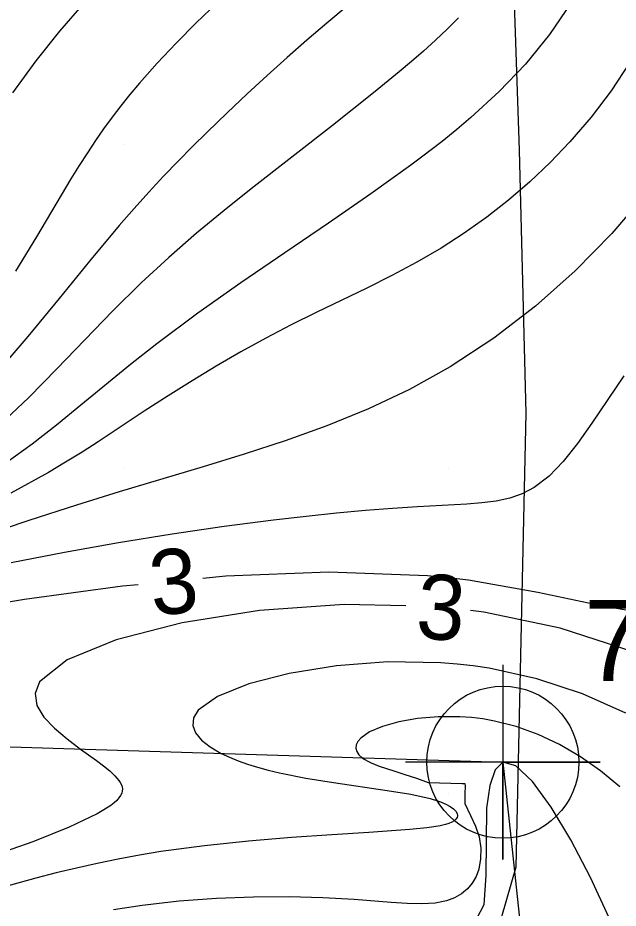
# Model space of a CAD drawing. Extents: x 2602990 to 2605851, y 618069 to 619180.
# Drawn here: x 2604006.74 to 2604025.24, y 618476.46 to 618503.91 of the extents above; entities that cross this region are included whole.
import ezdxf

# ---------------------------------------------------------------- set-up
doc = ezdxf.new("R2010")
doc.units = 0
for name, color, linetype in [('DTM Contours Major', 7, 'Continuous'), ('DTM Contours Minor', 7, 'Continuous'), ('DTM Contours Minor Text', 7, 'Continuous'), ('Exist DTM Breakline', 7, 'Continuous'), ('Exist DTM Breakline Cogo Number', 7, 'Continuous'), ('Exist DTM Breakline Cogo Point CELL', 7, 'Continuous'), ('Exist DTM Crownline', 7, 'Continuous'), ('Exist DTM QL2 LIDAR Elevation Point', 7, 'Continuous'), ('Exist Roads EOP', 7, 'Continuous'), ('PH Exist DTM Obscure Area', 7, 'Continuous')]:
    doc.layers.add(name, color=color, linetype=linetype)

# ---------------------------------------------------------------- blocks, each defined once
blk = doc.blocks.new('EXIST DTM BREAKLINE COGO POINT')
at = {"layer": 'Exist DTM Breakline Cogo Point CELL'}
blk.add_lwpolyline([(0, 0.06), (0, -0.06), (0, 0), (0.06, 0), (-0.06, 0)], dxfattribs=at)
blk.add_circle((0, 0), 0.04688, dxfattribs=at)

msp = doc.modelspace()

# ---------------------------------------------------------------- linework, layer by layer
at = {"layer": 'DTM Contours Major'}
msp.add_lwpolyline([(2604020.322, 618503.91), (2604019.969, 618503.555), (2604019.609, 618503.213), (2604019.242, 618502.882), (2604018.868, 618502.558), (2604018.487, 618502.238), (2604017.698, 618501.593), (2604016.433, 618500.584), (2604013.93, 618498.637), (2604013.093, 618497.97), (2604012.242, 618497.265), (2604011.388, 618496.523), (2604010.541, 618495.739), (2604009.667, 618494.872), (2604007.943, 618493.084), (2604007.075, 618492.206), (2604006.191, 618491.368)], dxfattribs=at)
at = {"layer": 'DTM Contours Minor'}
for points in [[(2604017.453, 618504.746), (2604016.261, 618503.747), (2604015.648, 618503.223), (2604015.034, 618502.684), (2604014.418, 618502.13), (2604013.802, 618501.562), (2604013.185, 618500.979), (2604012.569, 618500.381), (2604012.123, 618499.94), (2604011.677, 618499.487), (2604011.228, 618499.021), (2604010.777, 618498.537), (2604010.321, 618498.033), (2604009.859, 618497.504), (2604008.945, 618496.41), (2604008.005, 618495.256), (2604007.039, 618494.083), (2604006.048, 618492.933)], [(2604023.779, 618504.356), (2604023.124, 618503.389), (2604022.384, 618502.483), (2604021.572, 618501.634), (2604020.701, 618500.834), (2604020.263, 618500.462), (2604019.812, 618500.097), (2604019.18, 618499.609), (2604018.853, 618499.365), (2604017.618, 618498.479), (2604016.31, 618497.578), (2604014.963, 618496.664), (2604013.61, 618495.737), (2604012.283, 618494.801), (2604011.015, 618493.857), (2604010.211, 618493.22), (2604008.681, 618491.962), (2604007.931, 618491.354), (2604007.177, 618490.767), (2604006.406, 618490.208)], [(2604008.765, 618504.36), (2604008.024, 618503.499), (2604007.288, 618502.576), (2604006.574, 618501.594)], [(2604012.884, 618504.373), (2604012.237, 618503.75), (2604011.618, 618503.128), (2604011.033, 618502.507), (2604010.486, 618501.891), (2604010.192, 618501.541), (2604009.912, 618501.192), (2604009.642, 618500.84), (2604009.381, 618500.484), (2604009.127, 618500.121), (2604008.88, 618499.749), (2604008.626, 618499.351), (2604008.374, 618498.941), (2604007.313, 618497.156), (2604006.662, 618496.095)], [(2604025.587, 618502.518), (2604025.023, 618501.655), (2604024.407, 618500.845), (2604023.75, 618500.085), (2604023.142, 618499.45), (2604022.512, 618498.85), (2604021.861, 618498.286), (2604021.188, 618497.757), (2604020.496, 618497.264), (2604019.784, 618496.806), (2604019.032, 618496.37), (2604018.265, 618495.962), (2604017.489, 618495.574), (2604015.931, 618494.822), (2604015.16, 618494.44), (2604014.379, 618494.033), (2604013.611, 618493.61), (2604012.853, 618493.172), (2604012.106, 618492.721), (2604011.366, 618492.258), (2604010.633, 618491.783), (2604009.209, 618490.84), (2604008.717, 618490.523), (2604008.209, 618490.205), (2604007.68, 618489.89), (2604006.517, 618489.253)], [(2604026.074, 618498.46), (2604025.048, 618497.257), (2604023.916, 618496.104), (2604022.696, 618495.021), (2604021.405, 618494.029), (2604020.059, 618493.146), (2604018.811, 618492.455), (2604017.541, 618491.855), (2604016.261, 618491.331), (2604014.98, 618490.869), (2604013.707, 618490.454), (2604012.452, 618490.07), (2604009.864, 618489.298), (2604008.544, 618488.889), (2604007.08, 618488.41), (2604005.57, 618487.907)], [(2604025.413, 618492.869), (2604024.43, 618491.412), (2604023.983, 618490.781), (2604023.547, 618490.232), (2604023.109, 618489.776), (2604022.653, 618489.426), (2604022.285, 618489.234), (2604021.896, 618489.099), (2604021.482, 618489.009), (2604021.042, 618488.952), (2604020.57, 618488.916), (2604019.054, 618488.834), (2604018.281, 618488.782), (2604017.449, 618488.716), (2604016.561, 618488.636), (2604015.618, 618488.539), (2604014.62, 618488.424), (2604013.094, 618488.225), (2604011.49, 618487.99), (2604009.84, 618487.722), (2604008.177, 618487.427), (2604006.53, 618487.109)], [(2604026.48, 618485.473), (2604024.72, 618485.785), (2604022.766, 618486.196), (2604020.626, 618486.568), (2604020.001, 618486.647), (2604019.362, 618486.711), (2604016.321, 618486.823), (2604013.142, 618486.691), (2604012.437, 618486.624)], [(2604010.447, 618486.432), (2604009.967, 618486.386), (2604006.937, 618485.975), (2604004.195, 618485.528)], [(2604018.694, 618485.781), (2604016.791, 618485.823), (2604014.188, 618485.639), (2604011.797, 618485.261), (2604009.768, 618484.737), (2604008.254, 618484.115), (2604007.405, 618483.444), (2604007.266, 618483.075), (2604007.325, 618482.709), (2604007.54, 618482.351), (2604007.865, 618482.006), (2604008.256, 618481.677), (2604008.67, 618481.368), (2604009.162, 618481.013), (2604009.379, 618480.849), (2604009.571, 618480.692), (2604009.73, 618480.542), (2604009.851, 618480.399), (2604009.894, 618480.332), (2604009.927, 618480.266), (2604009.948, 618480.201), (2604009.957, 618480.136), (2604009.953, 618480.071), (2604009.937, 618480.006), (2604009.903, 618479.933), (2604009.853, 618479.86), (2604009.785, 618479.784), (2604009.7, 618479.707), (2604009.598, 618479.628), (2604009.387, 618479.489), (2604009.18, 618479.37), (2604008.317, 618478.954), (2604007.198, 618478.507), (2604005.89, 618478.057)], [(2604025.669, 618484.376), (2604023.45, 618485.098), (2604021.101, 618485.582), (2604020.687, 618485.638)], [(2604025.476, 618482.477), (2604024.145, 618483.067), (2604022.736, 618483.533), (2604021.268, 618483.857), (2604020.773, 618483.931), (2604020.275, 618483.987), (2604019.773, 618484.028), (2604018.142, 618484.051), (2604016.558, 618483.932), (2604015.101, 618483.698), (2604013.852, 618483.375), (2604012.891, 618482.989), (2604012.297, 618482.568), (2604012.153, 618482.333), (2604012.13, 618482.098), (2604012.217, 618481.868), (2604012.4, 618481.644), (2604012.668, 618481.432), (2604013.008, 618481.233), (2604013.255, 618481.116), (2604013.524, 618481.006), (2604013.815, 618480.903), (2604014.125, 618480.807), (2604014.454, 618480.717), (2604014.8, 618480.634), (2604015.613, 618480.473), (2604016.464, 618480.335), (2604018.119, 618480.094), (2604018.845, 618479.972), (2604019.449, 618479.838), (2604019.668, 618479.773), (2604019.765, 618479.739), (2604019.932, 618479.669), (2604020.066, 618479.596), (2604020.169, 618479.522), (2604020.24, 618479.449), (2604020.28, 618479.376), (2604020.288, 618479.307), (2604020.272, 618479.255), (2604020.238, 618479.205), (2604020.185, 618479.159), (2604020.113, 618479.116), (2604020.023, 618479.076), (2604019.914, 618479.04), (2604019.751, 618479), (2604019.56, 618478.966), (2604019.341, 618478.936), (2604018.822, 618478.885), (2604017.551, 618478.796), (2604016.418, 618478.725), (2604015.168, 618478.638), (2604013.844, 618478.528), (2604012.49, 618478.386), (2604011.148, 618478.206), (2604010.482, 618478.096), (2604009.828, 618477.974), (2604009.184, 618477.842), (2604008.549, 618477.699), (2604007.92, 618477.547), (2604007.295, 618477.386), (2604006.133, 618477.067)], [(2604025.294, 618480.202), (2604024.7, 618480.697), (2604024.076, 618481.132), (2604023.431, 618481.506), (2604022.769, 618481.815), (2604022.099, 618482.058), (2604021.427, 618482.231), (2604021.07, 618482.295), (2604020.715, 618482.339), (2604020.363, 618482.365), (2604019.691, 618482.365), (2604019.054, 618482.308), (2604018.476, 618482.204), (2604017.977, 618482.062), (2604017.579, 618481.893), (2604017.304, 618481.707), (2604017.212, 618481.601), (2604017.162, 618481.495), (2604017.152, 618481.391), (2604017.18, 618481.288), (2604017.246, 618481.19), (2604017.347, 618481.097), (2604017.428, 618481.043), (2604017.521, 618480.99), (2604017.627, 618480.94), (2604017.868, 618480.843), (2604018.322, 618480.693), (2604018.667, 618480.584), (2604019.024, 618480.466), (2604019.386, 618480.335), (2604020.43, 618480.309), (2604020.51, 618480.3), (2604020.522, 618480.225), (2604020.518, 618479.996), (2604020.515, 618479.693), (2604020.684, 618479.315), (2604020.845, 618478.994), (2604020.952, 618478.656), (2604021.003, 618478.315), (2604021.001, 618477.982), (2604020.943, 618477.667), (2604020.86, 618477.441), (2604020.744, 618477.237), (2604020.594, 618477.057), (2604020.412, 618476.904), (2604020.197, 618476.78), (2604019.951, 618476.689), (2604019.596, 618476.621), (2604019.191, 618476.597), (2604018.739, 618476.607), (2604018.24, 618476.639), (2604017.105, 618476.73), (2604016.14, 618476.782), (2604015.096, 618476.808), (2604013.997, 618476.803), (2604012.861, 618476.76), (2604011.712, 618476.676), (2604010.568, 618476.544), (2604009.683, 618476.406)], [(2604024.952, 618476.183), (2604024.387, 618477.412), (2604023.782, 618478.569), (2604023.173, 618479.579), (2604022.596, 618480.365), (2604022.088, 618480.851), (2604021.685, 618480.962), (2604021.447, 618480.728), (2604021.284, 618480.241), (2604021.179, 618479.544), (2604021.164, 618477.479), (2604021.096, 618476.565), (2604020.874, 618476.134)]]:
    msp.add_lwpolyline(points, dxfattribs=at)
at = {"layer": 'Exist DTM Breakline'}
msp.add_lwpolyline([(2603980.961, 618482.81), (2603991.317, 618481.91), (2604021.685, 618480.962), (2604022.58, 618472.591), (2604032.688, 618438.475), (2604040.417, 618418.201), (2604044.397, 618407.821), (2604049.306, 618391.648), (2604054.884, 618376.066), (2604069.726, 618356.495), (2604081.437, 618334.021), (2604077.048, 618321.258), (2604071.244, 618308.511), (2604061.122, 618272.322)], dxfattribs=at)
at = {"layer": 'Exist DTM Crownline'}
msp.add_spline([(2603233.488, 618380.754), (2603285.185, 618400.095), (2603335.457, 618418.629), (2603390.812, 618439.069), (2603440.087, 618457.325), (2603493.996, 618477.231), (2603542.655, 618495.301), (2603600.808, 618516.867), (2603653.659, 618536.362), (2603706.222, 618555.742), (2603764.811, 618577.593), (2603823.52, 618599.847), (2603878.564, 618620.56), (2603937.951, 618643.078), (2603997.369, 618665.789), (2604036.209, 618680.665), (2604055.311, 618688.017)], degree=3, dxfattribs=at)
at = {"layer": 'Exist DTM QL2 LIDAR Elevation Point'}
for p, q in [((2604010, 618500), (2604010, 618500)), ((2604020, 618500), (2604020, 618500)), ((2604010, 618490), (2604010, 618490)), ((2604020, 618490), (2604020, 618490)), ((2604010, 618480), (2604010, 618480)), ((2604020, 618480), (2604020, 618480))]:
    msp.add_line(p, q, dxfattribs=at)
at = {"layer": 'Exist Roads EOP'}
for points in [[(2603230.17, 618389.98), (2603282.929, 618409.597), (2603332.773, 618427.868), (2603388.167, 618448.413), (2603437.203, 618466.721), (2603490.778, 618486.527), (2603539.039, 618504.558), (2603597.451, 618526.156), (2603651.053, 618545.972), (2603705.208, 618566.084), (2603762.02, 618587.183), (2603820.334, 618609.162), (2603876.341, 618629.99), (2603934.909, 618652.28), (2603996.409, 618675.568), (2604033.216, 618689.957), (2604052.01, 618697.199)], [(2604034.633, 618668.486), (2603984.89, 618650.123), (2603936.767, 618631.654), (2603888.195, 618613.335), (2603837.766, 618594.258), (2603782.918, 618573.705), (2603731.939, 618554.39), (2603671.126, 618532.171), (2603621.822, 618514.106), (2603561.545, 618491.877), (2603506.421, 618471.293), (2603452.163, 618451.33), (2603398.364, 618431.316), (2603341.431, 618410.355), (2603281.65, 618388.199), (2603223.033, 618366.475), (2603185.717, 618352.612)]]:
    msp.add_spline(points, degree=3, dxfattribs=at)
at = {"layer": 'PH Exist DTM Obscure Area'}
msp.add_lwpolyline([(2603906.066, 618507.442), (2603912.917, 618514.927), (2603927.787, 618520.269), (2603943.628, 618522.918), (2603951.052, 618521.356), (2603958.231, 618520.733), (2603969.414, 618519.449), (2603973.069, 618528.778), (2603977.651, 618539.411), (2603985.315, 618547.728), (2603997.522, 618549.513), (2604008.985, 618544.235), (2604016.728, 618535.388), (2604020.855, 618523.914), (2604021.832, 618510.406), (2604022.188, 618499.829), (2604022.397, 618491.72), (2604022.086, 618477.726), (2604019.259, 618467.936)], dxfattribs=at)

# ---------------------------------------------------------------- block references
at = {"layer": 'Exist DTM Breakline Cogo Point CELL', "xscale": 50, "yscale": 50}
msp.add_blockref('EXIST DTM BREAKLINE COGO POINT', (2604021.685, 618480.962), dxfattribs=at)

# ---------------------------------------------------------------- texts
at = {"layer": 'DTM Contours Minor Text'}
for rotation, p in [(5.4987, (2604010.887, 618485.47)), (355.8977, (2604018.97, 618484.793))]:
    msp.add_text('3', height=2, rotation=rotation, dxfattribs=at).set_placement(p)
at = {"layer": 'Exist DTM Breakline Cogo Number'}
msp.add_text('772', height=2.5, dxfattribs=at).set_placement((2604024.185, 618483.462))

doc.saveas('drawing.dxf')
